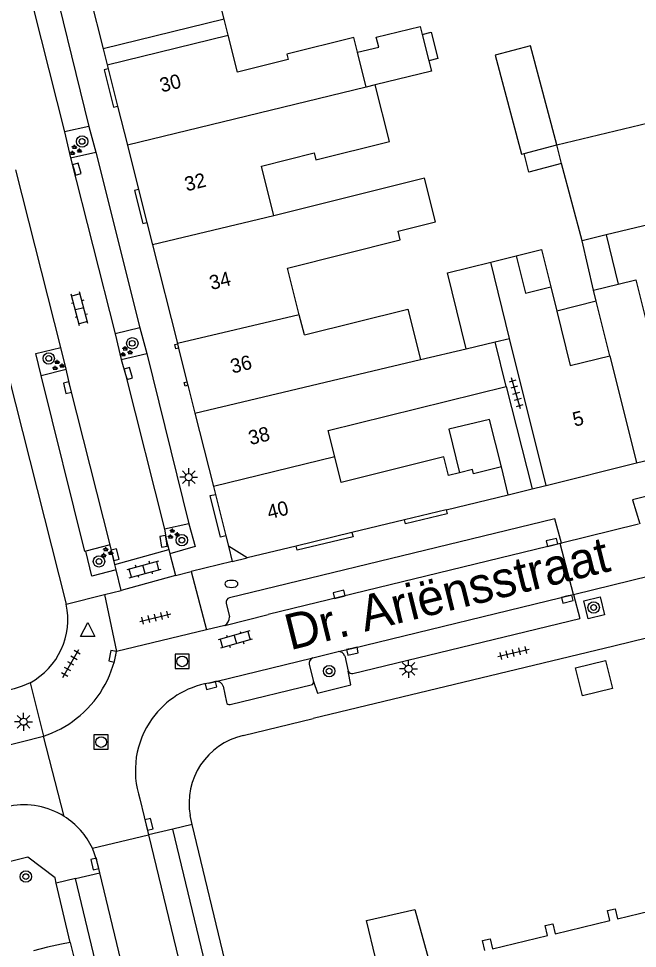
# Model space of a CAD drawing. Extents: x 132998 to 136004, y 396998 to 398512.
# Drawn here: x 133939.5 to 133982.8, y 397483.9 to 397549 of the extents above; entities that cross this region are included whole.
import ezdxf

# ---------------------------------------------------------------- set-up
doc = ezdxf.new("R2010")
doc.units = 0
for name, color, linetype in [('gg-afsc-erfafscheiding', 7, 'Continuous'), ('gg-afsc-hekwerk', 7, 'Continuous'), ('gg-afsc-muur', 7, 'Continuous'), ('gg-anno-huisnummerreeks BGT', 7, 'Continuous'), ('gg-anno-openbare ruimte label', 7, 'Continuous'), ('gg-bbg-gedigitaliseerde bebouwing', 7, 'Continuous'), ('gg-bbg-gedigitaliseerde bebouwing onder overbouw', 7, 'Continuous'), ('gg-bbg-gedigitaliseerde bijgebouw', 7, 'Continuous'), ('gg-bbg-gedigitaliseerde overbouw', 7, 'Continuous'), ('gg-bbg-hoofdgebouw', 7, 'Continuous'), ('gg-bbg-luifel en loopbrug', 7, 'Continuous'), ('gg-bbg-onder overbouw', 7, 'Continuous'), ('gg-bbg-pand overbouw', 7, 'Continuous'), ('gg-bbg-tussenscheiding', 7, 'Continuous'), ('gg-knt-verharding', 7, 'Continuous'), ('gg-knt-verharding nz', 7, 'Continuous'), ('gt-grn-weggrens', 7, 'Continuous'), ('gt-symb-boom', 7, 'Continuous'), ('gt-symb-brandkraan', 7, 'Continuous'), ('gt-symb-groenvak', 7, 'Continuous'), ('gt-symb-klinker verharding', 7, 'Continuous'), ('gt-symb-kolk', 7, 'Continuous'), ('gt-symb-lichtmast', 7, 'Continuous'), ('gt-symb-rioolschacht', 7, 'Continuous'), ('gt-symb-tegel verharding', 7, 'Continuous'), ('gt-symb-waterafsluiter', 7, 'Continuous')]:
    doc.layers.add(name, color=color, linetype=linetype)

# ---------------------------------------------------------------- blocks, each defined once
blk = doc.blocks.new('gt0-BOOM')
at = {"layer": 'gt-symb-boom'}
for radius in [0.4, 0.2]:
    blk.add_circle((0, 0), radius, dxfattribs=at)
blk = doc.blocks.new('gt0-KOLK')
at = {"layer": 'gt-symb-kolk'}
blk.add_lwpolyline([(0, 0), (0.375, 0), (0.375, 0.4), (-0.375, 0.4), (-0.375, 0), (0, 0)], dxfattribs=at)
blk = doc.blocks.new('gt0-GRVAK')
at = {"layer": 'gt-symb-groenvak'}
for p, q in [((-0.11, 0.189), (-0.228, 0.24)), ((-0.182, 0.153), (0.088, 0.153)), ((-0.091, 0.211), (-0.156, 0.322)), ((-0.047, 0.214), (-0.047, 0.393)), ((-0.004, 0.211), (0.061, 0.322)), ((0.015, 0.189), (0.133, 0.24)), ((0.262, -0.052), (0.197, 0.059)), ((0.305, -0.049), (0.305, 0.13)), ((0.349, -0.052), (0.414, 0.059)), ((-0.245, -0.228), (-0.363, -0.177)), ((-0.318, -0.264), (-0.047, -0.264)), ((-0.226, -0.206), (-0.291, -0.095)), ((-0.183, -0.203), (-0.183, -0.024)), ((-0.139, -0.206), (-0.074, -0.095)), ((-0.12, -0.228), (-0.002, -0.177)), ((0.243, -0.074), (0.125, -0.023)), ((0.17, -0.11), (0.441, -0.11)), ((0.368, -0.074), (0.486, -0.023))]:
    blk.add_line(p, q, dxfattribs=at)
blk = doc.blocks.new('gt0-TEG1')
at = {"layer": 'gt-symb-tegel verharding'}
for p, q in [((-1.125, 0), (1.125, 0)), ((-0.9, -0.25), (-0.9, 0.25)), ((-0.45, -0.25), (-0.45, 0.25)), ((0, -0.25), (0, 0.25)), ((0.45, -0.25), (0.45, 0.25)), ((0.9, -0.25), (0.9, 0.25))]:
    blk.add_line(p, q, dxfattribs=at)
blk = doc.blocks.new('gt0-BR')
at = {"layer": 'gt-symb-brandkraan'}
for centre, radius, start, end in [((-0.244, 0), 0.206, 107.56694, 252.43307), ((0.599, -2.664), 3, 106.89205, 107.56694), ((0, -0.691), 0.938, 73.10799, 106.89205), ((-0.599, -2.664), 3, 72.43309, 73.10799), ((0.244, 0), 0.206, 287.56695, 72.43309), ((0.599, 2.664), 3, 252.43307, 253.10797), ((0, 0.691), 0.938, 253.10797, 286.89206), ((-0.599, 2.664), 3, 286.89206, 287.56695)]:
    blk.add_arc(centre, radius, start, end, dxfattribs=at)
blk = doc.blocks.new('gt0-KL1')
at = {"layer": 'gt-symb-klinker verharding'}
for p, q in [((-1.15, 0.3), (1.15, 0.3)), ((-1, -0.3), (-1, 0.3)), ((-0.5, 0.3), (-0.5, 0.45)), ((0, -0.3), (0, 0.3)), ((0.5, 0.3), (0.5, 0.45)), ((1, -0.3), (1, 0.3)), ((-1.15, -0.3), (1.15, -0.3)), ((-0.5, -0.45), (-0.5, -0.3)), ((0.5, -0.45), (0.5, -0.3))]:
    blk.add_line(p, q, dxfattribs=at)
blk = doc.blocks.new('gt0-RS')
at = {"layer": 'gt-symb-rioolschacht'}
blk.add_lwpolyline([(-0.5, -0.5), (0.5, -0.5), (0.5, 0.5), (-0.5, 0.5)], close=True, dxfattribs=at)
blk.add_circle((0, 0), 0.375, dxfattribs=at)
blk = doc.blocks.new('gt0-LMAST')
at = {"layer": 'gt-symb-lichtmast'}
for p, q in [((-0.182, 0.173), (-0.447, 0.438)), ((-0.005, 0.246), (-0.005, 0.621)), ((0.172, 0.173), (0.437, 0.438)), ((-0.255, -0.004), (-0.63, -0.004)), ((-0.182, -0.181), (-0.447, -0.446)), ((-0.005, -0.254), (-0.005, -0.629)), ((0.437, -0.446), (0.172, -0.181)), ((0.245, -0.004), (0.62, -0.004))]:
    blk.add_line(p, q, dxfattribs=at)
blk.add_circle((-0.005, -0.004), 0.25, dxfattribs=at)
blk = doc.blocks.new('gt0-WAFSL')
at = {"layer": 'gt-symb-waterafsluiter'}
for p, q in [((-0.5, -0.333), (0, 0.667)), ((0, 0.667), (0.5, -0.333)), ((0.5, -0.333), (-0.5, -0.333))]:
    blk.add_line(p, q, dxfattribs=at)

msp = doc.modelspace()

# ---------------------------------------------------------------- linework, layer by layer
at = {"layer": 'gg-afsc-erfafscheiding'}
for p, q in [((133973.593, 397523.258), (133975.419, 397516.091)), ((133975.419, 397516.091), (133976.293, 397516.306))]:
    msp.add_line(p, q, dxfattribs=at)
at = {"layer": 'gg-afsc-hekwerk'}
for q in [(133942.102, 397488.479), (133943.441, 397482.833)]:
    msp.add_line((133943.085, 397484.341), q, dxfattribs=at)
msp.add_lwpolyline([(133942.102, 397488.479), (133942.015, 397488.845), (133940.12, 397490.299), (133892.839, 397478.4)], dxfattribs=at)
at = {"layer": 'gg-afsc-muur'}
for p, q in [((133973.741, 397515.677), (133975.419, 397516.091)), ((133976.293, 397516.306), (133976.39, 397516.33)), ((133955.18, 397498.82), (133960.081, 397500)), ((133951.62, 397492.587), (133951.47, 397493.21)), ((133964.499, 397438.979), (133951.62, 397492.587))]:
    msp.add_line(p, q, dxfattribs=at)
msp.add_lwpolyline([(134000, 397509.684), (133981.14, 397505.07), (133960.081, 397500)], dxfattribs=at)
msp.add_arc((133956.281, 397494.06), 4.886, 103.02571, 190.01944, dxfattribs=at)
at = {"layer": 'gg-bbg-gedigitaliseerde bebouwing'}
for p, q in [((133965.263, 397537.18), (133957.343, 397535.187)), ((133972.517, 397531.953), (133974.293, 397532.393)), ((133979.713, 397529.991), (133981.446, 397530.421)), ((133976.717, 397530.219), (133977.136, 397528.529)), ((133979.905, 397529.215), (133979.713, 397529.991)), ((133980.849, 397525.409), (133979.905, 397529.215)), ((133959.472, 397526.865), (133959.118, 397528.272)), ((133976.39, 397516.33), (133973.841, 397526.614)), ((133967.599, 397525.135), (133970.804, 397525.894)), ((133973.593, 397523.258), (133972.821, 397526.372)), ((133961.136, 397520.169), (133973.593, 397523.258)), ((133961.602, 397518.32), (133961.136, 397520.169)), ((133973.741, 397515.677), (133973.262, 397517.619))]:
    msp.add_line(p, q, dxfattribs=at)
for points in [[(133953.859, 397548.957), (133953.182, 397551.645), (133958.577, 397553.003), (133958.521, 397553.226), (133961.153, 397553.888), (133960.51, 397556.441)], [(133963.195, 397546.647), (133962.932, 397547.691), (133958.233, 397546.508), (133958.327, 397546.138), (133954.792, 397545.248), (133954.137, 397547.854)], [(133957.343, 397535.187), (133956.463, 397538.679), (133960.146, 397539.606), (133960.27, 397539.11), (133965.419, 397540.405), (133964.423, 397544.365)], [(133966.032, 397534.126), (133968.646, 397534.774), (133967.888, 397537.831), (133965.263, 397537.18)], [(133959.118, 397528.272), (133958.295, 397531.542), (133966.183, 397533.528), (133966.032, 397534.126)], [(133974.293, 397532.393), (133974.941, 397529.778), (133976.717, 397530.219)], [(133981.446, 397530.421), (133982.681, 397530.727), (133983.817, 397526.145), (133986.301, 397526.761)], [(133959.472, 397526.865), (133966.719, 397528.662), (133967.599, 397525.135)], [(133977.136, 397528.529), (133978.08, 397524.723), (133980.849, 397525.409)], [(133970.33, 397517.206), (133969.557, 397517.015), (133969.238, 397518.331), (133962.054, 397516.523), (133961.602, 397518.32)], [(133973.262, 397517.619), (133971.321, 397517.141), (133971.249, 397517.432), (133970.33, 397517.206)]]:
    msp.add_lwpolyline(points, dxfattribs=at)
at = {"layer": 'gg-bbg-gedigitaliseerde bebouwing onder overbouw'}
for p, q in [((133953.859, 397548.957), (133945.389, 397546.884)), ((133945.667, 397545.779), (133954.137, 397547.854))]:
    msp.add_line(p, q, dxfattribs=at)
at = {"layer": 'gg-bbg-gedigitaliseerde bijgebouw'}
for p, q in [((133967.727, 397547.892), (133968.191, 397546.047)), ((133974.849, 397539.558), (133977.134, 397540.164)), ((133977.478, 397538.865), (133977.134, 397540.164)), ((133978.911, 397533.452), (133977.478, 397538.865)), ((133980.595, 397533.858), (133978.911, 397533.452)), ((133972.821, 397526.372), (133973.841, 397526.614))]:
    msp.add_line(p, q, dxfattribs=at)
for points in [[(133963.195, 397546.647), (133964.683, 397547.01), (133964.507, 397547.711), (133967.584, 397548.462), (133967.727, 397547.892)], [(133977.134, 397540.164), (133975.291, 397547.089), (133972.832, 397546.435)], [(133968.191, 397546.047), (133968.372, 397545.329), (133964.423, 397544.365)], [(133972.832, 397546.435), (133974.674, 397539.512), (133974.849, 397539.558)], [(133977.134, 397540.164), (133983.572, 397541.716), (133985.199, 397534.968), (133980.595, 397533.858)], [(133970.804, 397525.894), (133969.491, 397531.204), (133972.517, 397531.953)]]:
    msp.add_lwpolyline(points, dxfattribs=at)
at = {"layer": 'gg-bbg-gedigitaliseerde overbouw'}
msp.add_line((133954.137, 397547.854), (133953.859, 397548.957), dxfattribs=at)
at = {"layer": 'gg-bbg-hoofdgebouw'}
for p, q in [((133944.058, 397552.172), (133945.389, 397546.884)), ((133945.667, 397545.779), (133945.74, 397545.488)), ((133945.74, 397545.488), (133946.399, 397542.87)), ((133946.399, 397542.87), (133947.088, 397540.135)), ((133947.088, 397540.135), (133947.864, 397537.051)), ((133947.864, 397537.051), (133948.449, 397534.724)), ((133948.449, 397534.724), (133948.842, 397533.164)), ((133948.842, 397533.164), (133950.579, 397526.265)), ((133950.579, 397526.265), (133950.584, 397526.244)), ((133950.584, 397526.244), (133950.661, 397525.938)), ((133950.661, 397525.938), (133951.253, 397523.588)), ((133951.253, 397523.588), (133951.317, 397523.334)), ((133951.317, 397523.334), (133951.806, 397521.393)), ((133951.806, 397521.393), (133953.099, 397516.256)), ((133982.711, 397517.897), (133984.759, 397518.405)), ((133976.39, 397516.33), (133982.711, 397517.897)), ((133953.099, 397516.256), (133953.239, 397515.701)), ((133953.239, 397515.701), (133953.97, 397512.797)), ((133969.404, 397514.612), (133973.741, 397515.677)), ((133969.404, 397514.612), (133966.483, 397513.907)), ((133966.483, 397513.907), (133962.804, 397513.02)), ((133953.97, 397512.797), (133954.15, 397512.08)), ((133962.804, 397513.02), (133958.899, 397512.077)), ((133958.899, 397512.077), (133955.47, 397511.25))]:
    msp.add_line(p, q, dxfattribs=at)
for points in [[(133972.11, 397483.76), (133971.94, 397484.46), (133972.48, 397484.59), (133972.64, 397483.89), (133976.5, 397484.81), (133976.33, 397485.51), (133976.86, 397485.64), (133977.03, 397484.94), (133980.86, 397485.86), (133980.69, 397486.56), (133981.23, 397486.69), (133981.4, 397485.99), (133985.25, 397486.91)], [(133965.71, 397478.04), (133963.83, 397485.88), (133967.21, 397486.65), (133968.26, 397482.84)]]:
    msp.add_lwpolyline(points, dxfattribs=at)
at = {"layer": 'gg-bbg-luifel en loopbrug'}
for p, q in [((133980.595, 397533.858), (133981.446, 397530.421)), ((133979.713, 397529.991), (133978.911, 397533.452)), ((133979.905, 397529.215), (133977.136, 397528.529))]:
    msp.add_line(p, q, dxfattribs=at)
for points in [[(133967.727, 397547.892), (133968.349, 397548.048), (133968.813, 397546.204), (133968.191, 397546.047)], [(133977.478, 397538.865), (133975.194, 397538.258), (133974.849, 397539.558)], [(133974.293, 397532.393), (133976.069, 397532.833), (133976.717, 397530.219)], [(133973.262, 397517.619), (133972.44, 397520.951), (133969.578, 397520.256), (133970.33, 397517.206)], [(133980.563, 397504.06), (133981.035, 397502.11), (133978.933, 397501.602), (133978.461, 397503.551), (133980.563, 397504.06)]]:
    msp.add_lwpolyline(points, dxfattribs=at)
at = {"layer": 'gg-bbg-onder overbouw'}
msp.add_line((133955.47, 397511.25), (133954.15, 397512.08), dxfattribs=at)
at = {"layer": 'gg-bbg-pand overbouw'}
for p, q in [((133945.389, 397546.884), (133945.667, 397545.779)), ((133954.15, 397512.08), (133954.423, 397510.997)), ((133954.423, 397510.997), (133955.47, 397511.25))]:
    msp.add_line(p, q, dxfattribs=at)
at = {"layer": 'gg-bbg-tussenscheiding'}
for p, q in [((133963.807, 397544.215), (133963.195, 397546.647)), ((133963.807, 397544.215), (133947.088, 397540.135)), ((133957.343, 397535.187), (133948.842, 397533.164)), ((133973.841, 397526.614), (133972.517, 397531.953)), ((133959.118, 397528.272), (133950.579, 397526.265)), ((133970.804, 397525.894), (133972.821, 397526.372)), ((133980.849, 397525.409), (133982.711, 397517.897)), ((133951.806, 397521.393), (133967.599, 397525.135)), ((133961.602, 397518.32), (133953.099, 397516.256))]:
    msp.add_line(p, q, dxfattribs=at)
msp.add_lwpolyline([(133964.423, 397544.365), (133964.422, 397544.368), (133963.807, 397544.215)], dxfattribs=at)
at = {"layer": 'gg-knt-verharding'}
for p, q in [((133944.381, 397541.454), (133942.674, 397541.085)), ((133944.381, 397541.454), (133944.881, 397539.658)), ((133942.674, 397541.085), (133943.103, 397539.249)), ((133943.103, 397539.249), (133944.881, 397539.658)), ((133944.881, 397539.658), (133947.949, 397527.361)), ((133942.413, 397525.988), (133939.28, 397538.422)), ((133947.949, 397527.361), (133946.223, 397526.949)), ((133947.949, 397527.361), (133948.439, 397525.556)), ((133946.223, 397526.949), (133946.656, 397525.145)), ((133938.23, 397526.09), (133942.788, 397508.011)), ((133942.8, 397524.454), (133942.413, 397525.988)), ((133946.656, 397525.145), (133948.439, 397525.556)), ((133948.439, 397525.556), (133951.382, 397513.635)), ((133941.053, 397524.032), (133942.8, 397524.454)), ((133951.382, 397513.635), (133949.672, 397513.261)), ((133982.861, 397513.608), (133977.47, 397512.292)), ((133945.871, 397512.163), (133944.163, 397511.725)), ((133946.203, 397510.785), (133945.871, 397512.163)), ((133971.148, 397512.561), (133954.218, 397508.458)), ((133977.373, 397512.268), (133977.47, 397512.292)), ((133978.311, 397508.688), (133977.373, 397512.268)), ((133946.203, 397510.785), (133949.974, 397511.829)), ((133949.974, 397511.829), (133950.048, 397511.546)), ((133950.048, 397511.546), (133950.449, 397510.019)), ((133946.293, 397510.411), (133946.203, 397510.785)), ((133946.642, 397508.968), (133946.293, 397510.411)), ((133950.449, 397510.019), (133946.642, 397508.968)), ((133978.311, 397508.688), (133983.722, 397510.013)), ((133978.311, 397508.688), (133978.749, 397507.011)), ((133953.994, 397508.095), (133954.239, 397507.123)), ((133962.86, 397503.155), (133978.749, 397507.011)), ((133953.892, 397506.525), (133952.626, 397506.218)), ((133952.626, 397506.218), (133946.32, 397504.69)), ((133960.062, 397504.258), (133961.837, 397504.697)), ((133962.292, 397504.387), (133962.538, 397503.331)), ((133959.813, 397503.78), (133960.117, 397502.607)), ((133952.78, 397502.49), (133953.272, 397502.608)), ((133953.782, 397502.262), (133954.022, 397501.147)), ((133887.83, 397485.183), (133941.216, 397498.782)), ((133947.96, 397494.38), (133948.564, 397491.868)), ((133950.258, 397492.26), (133948.564, 397491.868)), ((133943.447, 397488.798), (133945.155, 397489.217)), ((133943.085, 397484.341), (133942.46, 397484.221))]:
    msp.add_line(p, q, dxfattribs=at)
for points in [[(133939.552, 397553.285), (133941.363, 397553.743), (133944.381, 397541.454)], [(133945.74, 397545.488), (133945.449, 397545.415), (133946.108, 397542.797), (133946.399, 397542.87)], [(133947.864, 397537.051), (133947.573, 397536.978), (133948.159, 397534.651), (133948.449, 397534.724)], [(133941.053, 397524.032), (133940.675, 397525.55), (133942.413, 397525.988)], [(133950.661, 397525.938), (133950.463, 397525.886), (133950.391, 397526.195), (133950.584, 397526.244)], [(133944.163, 397511.725), (133944.104, 397511.71), (133941.053, 397524.032)], [(133951.317, 397523.334), (133951.123, 397523.284), (133951.044, 397523.535), (133951.253, 397523.588)], [(133993.263, 397516.147), (133992.768, 397517.867), (133982.448, 397515.307), (133982.949, 397513.63)], [(133953.97, 397512.797), (133953.609, 397512.712), (133952.877, 397515.61), (133953.239, 397515.701)], [(133969.404, 397514.612), (133969.468, 397514.327), (133966.551, 397513.627), (133966.483, 397513.907)], [(133951.382, 397513.635), (133951.829, 397512.05), (133950.048, 397511.546)], [(133977.47, 397512.292), (133976.995, 397513.995), (133971.148, 397512.561)], [(133949.672, 397513.261), (133949.811, 397512.449), (133949.974, 397511.829)], [(133962.804, 397513.02), (133962.878, 397512.728), (133958.968, 397511.792), (133958.899, 397512.077)], [(133946.293, 397510.411), (133944.584, 397509.981), (133944.163, 397511.725)], [(133980.168, 397508.522), (133980.476, 397507.271), (133979.349, 397506.984), (133979.032, 397508.255), (133980.168, 397508.522)], [(133960.117, 397502.607), (133960.385, 397501.781), (133962.715, 397502.366), (133962.538, 397503.331)], [(133940.263, 397502.514), (133939.72, 397502.264), (133939.15, 397502.08), (133931.006, 397500)], [(133954.268, 397500.997), (133960.042, 397502.391), (133960.107, 397502.489), (133960.117, 397502.607)], [(133954.772, 397466.059), (133956.497, 397466.378), (133950.258, 397492.26)], [(133945.155, 397489.217), (133944.95, 397490.07), (133944.635, 397490.923)], [(133954.89, 397448.694), (133953.177, 397448.272), (133943.447, 397488.798)], [(133942.46, 397484.221), (133941.482, 397483.999), (133940.516, 397483.739)]]:
    msp.add_lwpolyline(points, dxfattribs=at)
for centre, radius, start, end in [((133954.324, 397508.142), 0.333, 108.50298, 188.14122), ((133937.902, 397506.927), 5.005, 298.1487, 12.50874), ((133953.494, 397507.155), 0.745, 302.24129, 357.5083), ((133938.847, 397505.988), 7.585, 307.86869, 350.14992), ((133961.863, 397504.247), 0.451, 18.12689, 93.33844), ((133960.239, 397503.862), 0.434, 114.06601, 190.90212), ((133962.807, 397503.441), 0.29, 202.16647, 280.51292), ((133953.857, 397496.364), 6.22, 99.97522, 144.22998), ((133953.341, 397502.16), 0.453, 12.99147, 98.70013), ((133954.21, 397501.178), 0.191, 189.49582, 287.75817), ((133938.865, 397505.952), 7.545, 288.15171, 307.92562), ((133953.856, 397496.362), 6.22, 144.20084, 198.57814), ((133939.852, 397488.682), 5.28, 57.9613, 100.72076), ((133939.829, 397488.657), 5.313, 25.24003, 57.89325)]:
    msp.add_arc(centre, radius, start, end, dxfattribs=at)
at = {"layer": 'gg-knt-verharding nz'}
for p, q in [((133943.103, 397539.249), (133946.223, 397526.949)), ((133977.373, 397512.268), (133956.932, 397507.28)), ((133953.892, 397506.525), (133956.932, 397507.28)), ((133953.272, 397502.608), (133960.062, 397504.258)), ((133948.564, 397491.868), (133954.772, 397466.059)), ((133954.89, 397448.694), (133945.155, 397489.217))]:
    msp.add_line(p, q, dxfattribs=at)
for points in [[(133939.552, 397553.285), (133939.95, 397551.906), (133942.674, 397541.085)], [(133946.656, 397525.145), (133946.956, 397524.1), (133949.672, 397513.261)], [(133945.871, 397512.163), (133943.076, 397523.22), (133942.8, 397524.454)], [(133961.837, 397504.697), (133962.794, 397504.914), (133978.311, 397508.688)]]:
    msp.add_lwpolyline(points, dxfattribs=at)
at = {"layer": 'gt-grn-weggrens'}
for p, q in [((133954.423, 397510.997), (133951.549, 397510.289)), ((133950.449, 397510.019), (133951.549, 397510.289)), ((133951.549, 397510.289), (133952.626, 397506.218)), ((133945.476, 397508.679), (133946.642, 397508.968)), ((133942.788, 397508.011), (133945.476, 397508.679)), ((133945.476, 397508.679), (133946.32, 397504.69)), ((133940.263, 397502.514), (133941.216, 397498.782)), ((133942.653, 397493.158), (133941.216, 397498.782)), ((133951.62, 397492.587), (133950.258, 397492.26)), ((133944.635, 397490.923), (133948.564, 397491.868)), ((133943.447, 397488.798), (133942.102, 397488.479))]:
    msp.add_line(p, q, dxfattribs=at)

# ---------------------------------------------------------------- block references
at = {"layer": 'gt-symb-boom'}
for p in [(133943.909, 397540.405), (133947.424, 397526.273), (133941.574, 397525.216), (133950.894, 397512.491), (133945.093, 397511.008), (133979.723, 397507.781), (133961.203, 397503.33), (133939.972, 397488.944)]:
    msp.add_blockref('gt0-BOOM', p, dxfattribs=at)
at = {"layer": 'gt-symb-brandkraan'}
msp.add_blockref('gt0-BR', (133954.362, 397509.434), dxfattribs=at)
at = {"layer": 'gt-symb-groenvak'}
for p in [(133943.428, 397539.782), (133946.975, 397525.674), (133942.209, 397524.726), (133950.279, 397512.92), (133945.621, 397511.62)]:
    msp.add_blockref('gt0-GRVAK', p, dxfattribs=at)
at = {"layer": 'gt-symb-klinker verharding'}
for p, rotation in [((133943.73, 397528.689), 105.06423394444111), ((133948.246, 397510.447), 15.315451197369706), ((133954.627, 397505.539), -164.2827475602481)]:
    msp.add_blockref('gt0-KL1', p, dxfattribs=dict(at, rotation=rotation))
at = {"layer": 'gt-symb-kolk'}
for p, rotation in [((133943.347, 397538.415), -73.68480675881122), ((133946.956, 397524.1), -73.97589034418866), ((133943.076, 397523.22), 104.1751420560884), ((133949.81, 397512.449), 99.72596567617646), ((133976.856, 397512.143), 13.647238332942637), ((133946.03, 397511.432), -76.06098563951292), ((133961.953, 397508.506), 13.716469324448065), ((133977.825, 397508.565), -166.34543567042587), ((133962.794, 397504.914), -167.21647992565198), ((133946.241, 397504.329), 77.64517308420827), ((133952.894, 397502.517), -166.35276166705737), ((133948.4, 397492.549), -76.40843956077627), ((133944.997, 397489.867), 103.53585636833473)]:
    msp.add_blockref('gt0-KOLK', p, dxfattribs=dict(at, rotation=rotation))
at = {"layer": 'gt-symb-lichtmast'}
for p in [(133951.378, 397516.903), (133966.77, 397503.491)]:
    msp.add_blockref('gt0-LMAST', p, dxfattribs=at)
at = {"layer": 'gt-symb-lichtmast', "rotation": 90}
msp.add_blockref('gt0-LMAST', (133939.807, 397499.787), dxfattribs=at)
at = {"layer": 'gt-symb-rioolschacht'}
for p in [(133950.916, 397504.009), (133945.243, 397498.361)]:
    msp.add_blockref('gt0-RS', p, dxfattribs=at)
at = {"layer": 'gt-symb-tegel verharding'}
for p, rotation in [((133974.286, 397522.764), 105.91389306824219), ((133949.035, 397507.076), 13.716469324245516), ((133974.103, 397504.603), 13.535856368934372), ((133943.125, 397503.856), 60.53928638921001)]:
    msp.add_blockref('gt0-TEG1', p, dxfattribs=dict(at, rotation=rotation))
at = {"layer": 'gt-symb-waterafsluiter'}
msp.add_blockref('gt0-WAFSL', (133944.304, 397506.072), dxfattribs=at)

# ---------------------------------------------------------------- texts
at = {"layer": 'gg-anno-huisnummerreeks BGT'}
for s, rotation, p in [('30', 14.1, (133949.481, 397543.829)), ('32', 14.1, (133951.224, 397536.902)), ('34', 14.1, (133952.962, 397529.999)), ('36', 14.1, (133954.435, 397524.149)), ('5', 13.9, (133978.388, 397520.432)), ('38', 14.1, (133955.695, 397519.144)), ('40', 14.1, (133957.003, 397513.946))]:
    msp.add_text(s, height=1, rotation=rotation, dxfattribs=at).set_placement(p)
at = {"layer": 'gg-anno-openbare ruimte label'}
msp.add_text('Dr. Ariënsstraat', height=2.5, rotation=13.9, dxfattribs=at).set_placement((133958.471, 397504.779))

doc.saveas('drawing.dxf')
